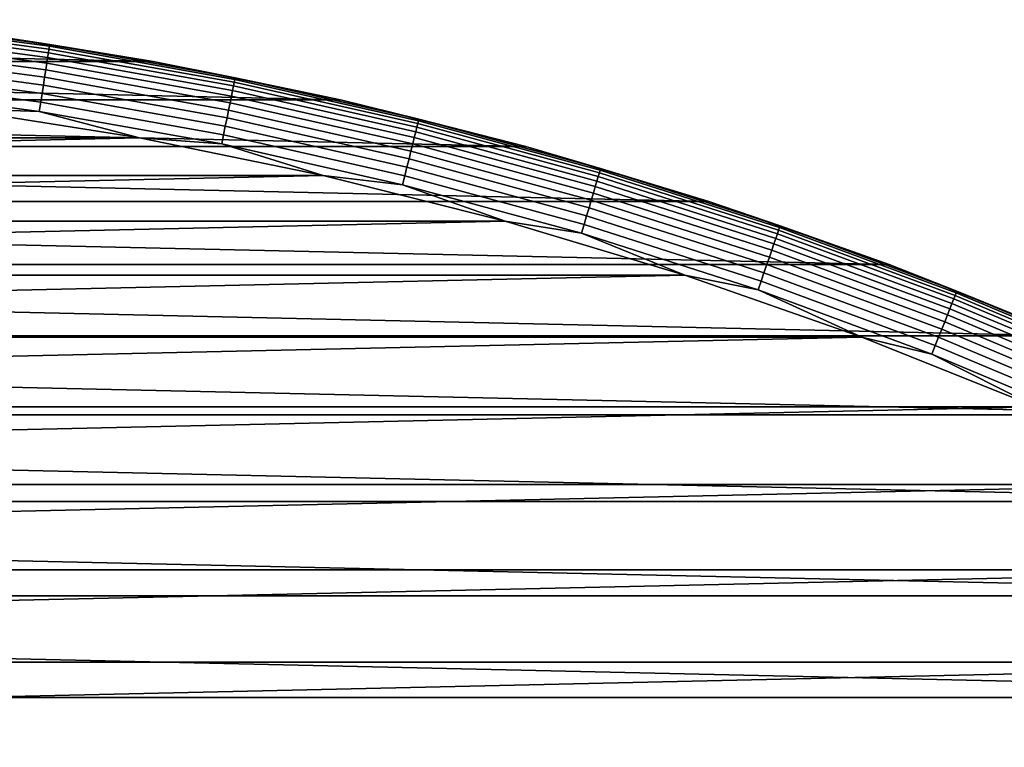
# Model space of a CAD drawing. Header units: metres. Extents: x -28 to 70, y -218 to 28.
# Tile 383 of 463: x 4.05 to 10.41, y 22.63 to 27.33. Entities that reach past the tile are written whole.
import ezdxf

# ---------------------------------------------------------------- set-up
doc = ezdxf.new("R2010")
doc.units = ezdxf.units.M
doc.layers.add('solid_10_261_432_XXX', color=7, linetype='CONTINUOUS')

msp = doc.modelspace()

# ---------------------------------------------------------------- linework, layer by layer
at = {"layer": 'solid_10_261_432_XXX'}
for points in [[(4.236864, 27.138968, -0.323206), (3.032269, 27.299816, -0.323206), (3.029537, 27.275219, -0.268066), (4.233046, 27.114515, -0.268066)], [(3.032269, 27.299816, -0.323206), (4.236864, 27.138968, -0.323206), (4.239627, 27.156668, -0.380929), (3.034247, 27.317621, -0.380929)], [(3.034247, 27.317621, -0.380929), (4.239627, 27.156668, -0.380929), (4.241296, 27.167356, -0.440391), (3.035441, 27.328373, -0.440391)], [(4.241296, 27.167356, -0.440391), (3.691414, 27.251118, -0.5), (3.035441, 27.328373, -0.440391)], [(-4.910312, 27.058062, -5), (-3.691424, 27.251118, -5), (4.910312, 27.058062, -5)], [(-3.691424, 27.251118, -5), (3.691424, 27.251118, -5), (4.910312, 27.058062, -5)], [(4.22823, 27.08367, -0.216316), (3.026091, 27.244188, -0.216316), (3.02198, 27.20718, -0.16871), (4.222487, 27.046879, -0.16871)], [(4.233046, 27.114515, -0.268066), (3.029537, 27.275219, -0.268066), (3.026091, 27.244188, -0.216316), (4.22823, 27.08367, -0.216316)], [(3.691414, 27.251118, -0.5), (4.910314, 27.058064, -0.5), (4.910312, 27.058062, -5), (3.691424, 27.251118, -5)], [(4.241296, 27.167356, -0.440391), (4.910314, 27.058064, -0.5), (3.691414, 27.251118, -0.5)], [(4.215899, 27.004681, -0.125945), (3.017265, 27.164732, -0.125945), (3.012015, 27.117468, -0.088645), (4.208563, 26.957693, -0.088645)], [(4.222487, 27.046879, -0.16871), (3.02198, 27.20718, -0.16871), (3.017265, 27.164732, -0.125945), (4.215899, 27.004681, -0.125945)], [(4.236864, 27.138968, -0.323206), (5.433164, 26.924994, -0.323206), (5.436707, 26.942554, -0.380929), (4.239627, 27.156668, -0.380929)], [(4.239627, 27.156668, -0.380929), (5.436707, 26.942554, -0.380929), (5.438848, 26.953159, -0.440391), (4.241296, 27.167356, -0.440391)], [(5.438848, 26.953159, -0.440391), (4.910314, 27.058064, -0.5), (4.241296, 27.167356, -0.440391)], [(4.208563, 26.957693, -0.088645), (3.012015, 27.117468, -0.088645), (3.006307, 27.066074, -0.057356), (4.200587, 26.906603, -0.057356)], [(5.428269, 26.900734, -0.268066), (4.233046, 27.114515, -0.268066), (4.22823, 27.08367, -0.216316), (5.422093, 26.870131, -0.216316)], [(5.433164, 26.924994, -0.323206), (4.236864, 27.138968, -0.323206), (4.233046, 27.114515, -0.268066), (5.428269, 26.900734, -0.268066)], [(-6.119315, 26.81052, -5), (-4.910312, 27.058062, -5), (6.119315, 26.81052, -5)], [(-4.910312, 27.058062, -5), (4.910312, 27.058062, -5), (6.119315, 26.81052, -5)], [(4.200587, 26.906603, -0.057356), (3.006307, 27.066074, -0.057356), (3.000223, 27.011305, -0.032535), (4.192087, 26.852156, -0.032535)], [(5.414728, 26.833632, -0.16871), (4.222487, 27.046879, -0.16871), (4.215899, 27.004681, -0.125945), (5.40628, 26.791767, -0.125945)], [(5.422093, 26.870131, -0.216316), (4.22823, 27.08367, -0.216316), (4.222487, 27.046879, -0.16871), (5.414728, 26.833632, -0.16871)], [(4.910314, 27.058064, -0.5), (6.119325, 26.810518, -0.5), (6.119315, 26.81052, -5), (4.910312, 27.058062, -5)], [(5.438848, 26.953159, -0.440391), (6.119325, 26.810518, -0.5), (4.910314, 27.058064, -0.5)], [(4.192087, 26.852156, -0.032535), (3.000223, 27.011305, -0.032535), (2.993854, 26.953959, -0.014544), (4.183187, 26.795149, -0.014544)], [(5.40628, 26.791767, -0.125945), (4.215899, 27.004681, -0.125945), (4.208563, 26.957693, -0.088645), (5.396873, 26.74515, -0.088645)], [(4.183187, 26.795149, -0.014544), (2.993854, 26.953959, -0.014544), (2.987291, 26.894873, -0.003646), (4.174017, 26.736412, -0.003646)], [(5.386645, 26.694462, -0.057356), (4.200587, 26.906603, -0.057356), (4.192087, 26.852156, -0.032535), (5.375745, 26.640444, -0.032535)], [(5.396873, 26.74515, -0.088645), (4.208563, 26.957693, -0.088645), (4.200587, 26.906603, -0.057356), (5.386645, 26.694462, -0.057356)], [(6.612865, 26.634295, -0.268066), (5.428269, 26.900734, -0.268066), (5.422093, 26.870131, -0.216316), (6.605342, 26.603994, -0.216316)], [(6.618829, 26.658314, -0.323206), (5.433164, 26.924994, -0.323206), (5.428269, 26.900734, -0.268066), (6.612865, 26.634295, -0.268066)], [(5.433164, 26.924994, -0.323206), (6.618829, 26.658314, -0.323206), (6.623146, 26.675701, -0.380929), (5.436707, 26.942554, -0.380929)], [(5.436707, 26.942554, -0.380929), (6.623146, 26.675701, -0.380929), (6.625752, 26.686201, -0.440391), (5.438848, 26.953159, -0.440391)], [(6.625752, 26.686201, -0.440391), (6.119325, 26.810518, -0.5), (5.438848, 26.953159, -0.440391)], [(4.174017, 26.736412, -0.003646), (2.987291, 26.894873, -0.003646), (3.624228, 26.755651)], [(5.375745, 26.640444, -0.032535), (4.192087, 26.852156, -0.032535), (4.183187, 26.795149, -0.014544), (5.364332, 26.583885, -0.014544)], [(6.605342, 26.603994, -0.216316), (5.422093, 26.870131, -0.216316), (5.414728, 26.833632, -0.16871), (6.596369, 26.567856, -0.16871)], [(-7.315989, 26.508984, -5), (-6.119315, 26.81052, -5), (7.315989, 26.508984, -5)], [(-6.119315, 26.81052, -5), (6.119315, 26.81052, -5), (7.315989, 26.508984, -5)], [(5.364332, 26.583885, -0.014544), (4.183187, 26.795149, -0.014544), (4.174017, 26.736412, -0.003646), (5.352573, 26.525612, -0.003646)], [(6.586078, 26.526405, -0.125945), (5.40628, 26.791767, -0.125945), (5.396873, 26.74515, -0.088645), (6.574618, 26.480251, -0.088645)], [(6.596369, 26.567856, -0.16871), (5.414728, 26.833632, -0.16871), (5.40628, 26.791767, -0.125945), (6.586078, 26.526405, -0.125945)], [(6.119325, 26.810518, -0.5), (7.316012, 26.50898, -0.5), (7.315989, 26.508984, -5), (6.119315, 26.81052, -5)], [(6.625752, 26.686201, -0.440391), (7.316012, 26.50898, -0.5), (6.119325, 26.810518, -0.5)], [(4.820953, 26.566114), (3.624228, 26.755651), (-4.821001, 26.566105)], [(4.174017, 26.736412, -0.003646), (3.624228, 26.755651), (4.820953, 26.566114)], [(5.352573, 26.525612, -0.003646), (4.174017, 26.736412, -0.003646), (4.820953, 26.566114)], [(6.574618, 26.480251, -0.088645), (5.396873, 26.74515, -0.088645), (5.386645, 26.694462, -0.057356), (6.562158, 26.430065, -0.057356)], [(6.562158, 26.430065, -0.057356), (5.386645, 26.694462, -0.057356), (5.375745, 26.640444, -0.032535), (6.548879, 26.376583, -0.032535)], [(7.791537, 26.339449, -0.323206), (6.618829, 26.658314, -0.323206), (6.612865, 26.634295, -0.268066), (7.784517, 26.315716, -0.268066)], [(6.618829, 26.658314, -0.323206), (7.791537, 26.339449, -0.323206), (7.796618, 26.356627, -0.380929), (6.623146, 26.675701, -0.380929)], [(6.623146, 26.675701, -0.380929), (7.796618, 26.356627, -0.380929), (7.799687, 26.367001, -0.440391), (6.625752, 26.686201, -0.440391)], [(7.799687, 26.367001, -0.440391), (7.316012, 26.50898, -0.5), (6.625752, 26.686201, -0.440391)], [(6.534976, 26.320583, -0.014544), (5.364332, 26.583885, -0.014544), (5.352573, 26.525612, -0.003646), (6.520651, 26.262888, -0.003646)], [(6.548879, 26.376583, -0.032535), (5.375745, 26.640444, -0.032535), (5.364332, 26.583885, -0.014544), (6.534976, 26.320583, -0.014544)], [(7.775661, 26.285778, -0.216316), (6.605342, 26.603994, -0.216316), (6.596369, 26.567856, -0.16871), (7.765098, 26.250072, -0.16871)], [(7.784517, 26.315716, -0.268066), (6.612865, 26.634295, -0.268066), (6.605342, 26.603994, -0.216316), (7.775661, 26.285778, -0.216316)], [(4.820953, 26.566114), (-4.821001, 26.566105), (-6.00799, 26.323071)], [(6.007944, 26.32308), (4.820953, 26.566114), (-6.00799, 26.323071)], [(5.352573, 26.525612, -0.003646), (4.820953, 26.566114), (6.007944, 26.32308)], [(6.520651, 26.262888, -0.003646), (5.352573, 26.525612, -0.003646), (6.007944, 26.32308)], [(7.752984, 26.209118, -0.125945), (6.586078, 26.526405, -0.125945), (6.574618, 26.480251, -0.088645), (7.739493, 26.163515, -0.088645)], [(7.765098, 26.250072, -0.16871), (6.596369, 26.567856, -0.16871), (6.586078, 26.526405, -0.125945), (7.752984, 26.209118, -0.125945)], [(-8.49796, 26.154057, -5), (-7.315989, 26.508984, -5), (8.49796, 26.154057, -5)], [(-7.315989, 26.508984, -5), (7.315989, 26.508984, -5), (8.49796, 26.154057, -5)], [(7.739493, 26.163515, -0.088645), (6.574618, 26.480251, -0.088645), (6.562158, 26.430065, -0.057356), (7.724826, 26.11393, -0.057356)], [(7.316012, 26.50898, -0.5), (8.497967, 26.154055, -0.5), (8.49796, 26.154057, -5), (7.315989, 26.508984, -5)], [(7.799687, 26.367001, -0.440391), (8.497967, 26.154055, -0.5), (7.316012, 26.50898, -0.5)], [(7.724826, 26.11393, -0.057356), (6.562158, 26.430065, -0.057356), (6.548879, 26.376583, -0.032535), (7.709194, 26.061087, -0.032535)], [(7.709194, 26.061087, -0.032535), (6.548879, 26.376583, -0.032535), (6.534976, 26.320583, -0.014544), (7.692827, 26.005758, -0.014544)], [(8.948993, 25.969023, -0.323206), (7.791537, 26.339449, -0.323206), (7.784517, 26.315716, -0.268066), (8.940929, 25.945623, -0.268066)], [(7.791537, 26.339449, -0.323206), (8.948993, 25.969023, -0.323206), (8.954829, 25.98596, -0.380929), (7.796618, 26.356627, -0.380929)], [(7.796618, 26.356627, -0.380929), (8.954829, 25.98596, -0.380929), (8.958354, 25.996187, -0.440391), (7.799687, 26.367001, -0.440391)], [(8.958354, 25.996187, -0.440391), (8.497967, 26.154055, -0.5), (7.799687, 26.367001, -0.440391)], [(6.007944, 26.32308), (-6.00799, 26.323071), (-7.182928, 26.027016)], [(7.182882, 26.027027), (6.007944, 26.32308), (-7.182928, 26.027016)], [(6.520651, 26.262888, -0.003646), (6.007944, 26.32308), (7.182882, 26.027027)], [(7.692827, 26.005758, -0.014544), (6.534976, 26.320583, -0.014544), (6.520651, 26.262888, -0.003646), (7.675964, 25.948751, -0.003646)], [(7.675964, 25.948751, -0.003646), (6.520651, 26.262888, -0.003646), (7.182882, 26.027027)], [(8.930758, 25.916107, -0.216316), (7.775661, 26.285778, -0.216316), (7.765098, 26.250072, -0.16871), (8.918627, 25.880903, -0.16871)], [(8.940929, 25.945623, -0.268066), (7.784517, 26.315716, -0.268066), (7.775661, 26.285778, -0.216316), (8.930758, 25.916107, -0.216316)], [(8.904712, 25.840525, -0.125945), (7.752984, 26.209118, -0.125945), (7.739493, 26.163515, -0.088645), (8.889218, 25.795563, -0.088645)], [(8.918627, 25.880903, -0.16871), (7.765098, 26.250072, -0.16871), (7.752984, 26.209118, -0.125945), (8.904712, 25.840525, -0.125945)], [(-9.662813, 25.746456, -5), (-8.49796, 26.154057, -5), (9.662813, 25.746456, -5)], [(-8.49796, 26.154057, -5), (8.49796, 26.154057, -5), (9.662813, 25.746456, -5)], [(8.889218, 25.795563, -0.088645), (7.739493, 26.163515, -0.088645), (7.724826, 26.11393, -0.057356), (8.872372, 25.746675, -0.057356)], [(8.497967, 26.154055, -0.5), (9.662807, 25.74646, -0.5), (9.662813, 25.746456, -5), (8.49796, 26.154057, -5)], [(8.958354, 25.996187, -0.440391), (9.662807, 25.74646, -0.5), (8.497967, 26.154055, -0.5)], [(8.872372, 25.746675, -0.057356), (7.724826, 26.11393, -0.057356), (7.709194, 26.061087, -0.032535), (8.854418, 25.694574, -0.032535)], [(7.182882, 26.027027), (-7.182928, 26.027016), (-8.343367, 25.678556)], [(8.343321, 25.678572), (7.182882, 26.027027), (-8.343367, 25.678556)], [(7.675964, 25.948751, -0.003646), (7.182882, 26.027027), (8.343321, 25.678572)], [(8.854418, 25.694574, -0.032535), (7.709194, 26.061087, -0.032535), (7.692827, 26.005758, -0.014544), (8.835619, 25.640024, -0.014544)], [(8.835619, 25.640024, -0.014544), (7.692827, 26.005758, -0.014544), (7.675964, 25.948751, -0.003646), (8.816251, 25.58382, -0.003646)], [(8.816251, 25.58382, -0.003646), (7.675964, 25.948751, -0.003646), (8.343321, 25.678572)], [(10.079841, 25.524742, -0.268066), (8.940929, 25.945623, -0.268066), (8.930758, 25.916107, -0.216316), (10.068373, 25.495705, -0.216316)], [(10.08893, 25.54776, -0.323206), (8.948993, 25.969023, -0.323206), (8.940929, 25.945623, -0.268066), (10.079841, 25.524742, -0.268066)], [(8.948993, 25.969023, -0.323206), (10.08893, 25.54776, -0.323206), (10.09551, 25.564423, -0.380929), (8.954829, 25.98596, -0.380929)], [(8.954829, 25.98596, -0.380929), (10.09551, 25.564423, -0.380929), (10.099484, 25.574486, -0.440391), (8.958354, 25.996187, -0.440391)], [(10.099484, 25.574486, -0.440391), (9.662807, 25.74646, -0.5), (8.958354, 25.996187, -0.440391)], [(10.068373, 25.495705, -0.216316), (8.930758, 25.916107, -0.216316), (8.918627, 25.880903, -0.16871), (10.054696, 25.461071, -0.16871)], [(10.039009, 25.421347, -0.125945), (8.904712, 25.840525, -0.125945), (8.889218, 25.795563, -0.088645), (10.021542, 25.377115, -0.088645)], [(10.054696, 25.461071, -0.16871), (8.918627, 25.880903, -0.16871), (8.904712, 25.840525, -0.125945), (10.039009, 25.421347, -0.125945)], [(10.021542, 25.377115, -0.088645), (8.889218, 25.795563, -0.088645), (8.872372, 25.746675, -0.057356), (10.002549, 25.32902, -0.057356)], [(-10.808199, 25.28701, -5), (-9.662813, 25.746456, -5), (10.808199, 25.28701, -5)], [(-9.662813, 25.746456, -5), (9.662813, 25.746456, -5), (10.808199, 25.28701, -5)], [(9.982308, 25.277765, -0.032535), (8.854418, 25.694574, -0.032535), (8.835619, 25.640024, -0.014544), (9.961115, 25.2241, -0.014544)], [(10.002549, 25.32902, -0.057356), (8.872372, 25.746675, -0.057356), (8.854418, 25.694574, -0.032535), (9.982308, 25.277765, -0.032535)], [(9.662807, 25.74646, -0.5), (10.808187, 25.287014, -0.5), (10.808199, 25.28701, -5), (9.662813, 25.746456, -5)], [(10.099484, 25.574486, -0.440391), (10.808187, 25.287014, -0.5), (9.662807, 25.74646, -0.5)], [(8.343321, 25.678572), (-8.343367, 25.678556), (-9.487002, 25.278385)], [(9.486959, 25.278402), (8.343321, 25.678572), (-9.487002, 25.278385)], [(8.816251, 25.58382, -0.003646), (8.343321, 25.678572), (9.486959, 25.278402)], [(9.961115, 25.2241, -0.014544), (8.835619, 25.640024, -0.014544), (8.816251, 25.58382, -0.003646), (9.93928, 25.168806, -0.003646)], [(9.93928, 25.168806, -0.003646), (8.816251, 25.58382, -0.003646), (9.486959, 25.278402)], [(10.08893, 25.54776, -0.323206), (11.209119, 25.076488, -0.323206), (11.216429, 25.092842, -0.380929), (10.09551, 25.564423, -0.380929)], [(10.09551, 25.564423, -0.380929), (11.216429, 25.092842, -0.380929), (11.220844, 25.10272, -0.440391), (10.099484, 25.574486, -0.440391)], [(11.220844, 25.10272, -0.440391), (10.808187, 25.287014, -0.5), (10.099484, 25.574486, -0.440391)], [(11.199019, 25.053894, -0.268066), (10.079841, 25.524742, -0.268066), (10.068373, 25.495705, -0.216316), (11.186278, 25.025391, -0.216316)], [(11.209119, 25.076488, -0.323206), (10.08893, 25.54776, -0.323206), (10.079841, 25.524742, -0.268066), (11.199019, 25.053894, -0.268066)], [(11.171083, 24.991396, -0.16871), (10.054696, 25.461071, -0.16871), (10.039009, 25.421347, -0.125945), (11.153654, 24.952406, -0.125945)], [(11.186278, 25.025391, -0.216316), (10.068373, 25.495705, -0.216316), (10.054696, 25.461071, -0.16871), (11.171083, 24.991396, -0.16871)], [(11.134248, 24.908991, -0.088645), (10.021542, 25.377115, -0.088645), (10.002549, 25.32902, -0.057356), (11.113146, 24.861782, -0.057356)], [(11.153654, 24.952406, -0.125945), (10.039009, 25.421347, -0.125945), (10.021542, 25.377115, -0.088645), (11.134248, 24.908991, -0.088645)], [(11.113146, 24.861782, -0.057356), (10.002549, 25.32902, -0.057356), (9.982308, 25.277765, -0.032535), (11.090658, 24.811474, -0.032535)], [(-11.931824, 24.776632, -5), (-10.808199, 25.28701, -5), (11.931824, 24.776632, -5)], [(-10.808199, 25.28701, -5), (10.808199, 25.28701, -5), (11.931824, 24.776632, -5)], [(9.486959, 25.278402), (-9.487002, 25.278385), (-10.611567, 24.827295)], [(10.611524, 24.827314), (9.486959, 25.278402), (-10.611567, 24.827295)], [(9.93928, 25.168806, -0.003646), (9.486959, 25.278402), (10.611524, 24.827314)], [(11.090658, 24.811474, -0.032535), (9.982308, 25.277765, -0.032535), (9.961115, 25.2241, -0.014544), (11.067112, 24.758797, -0.014544)], [(11.067112, 24.758797, -0.014544), (9.961115, 25.2241, -0.014544), (9.93928, 25.168806, -0.003646), (11.042852, 24.704525, -0.003646)], [(11.042852, 24.704525, -0.003646), (9.93928, 25.168806, -0.003646), (10.611524, 24.827314)], [(10.611524, 24.827314), (-10.611567, 24.827295), (-11.714718, 24.326229)], [(11.714675, 24.326248), (10.611524, 24.827314), (-11.714718, 24.326229)], [(-13.031395, 24.216373, -5), (-11.931824, 24.776632, -5), (13.031395, 24.216373, -5)], [(-11.931824, 24.776632, -5), (11.931824, 24.776632, -5), (13.031395, 24.216373, -5)], [(11.714675, 24.326248), (-11.714718, 24.326229), (-12.794302, 23.776161)], [(12.79426, 23.776182), (11.714675, 24.326248), (-12.794302, 23.776161)], [(-14.104724, 23.607344, -5), (-13.031395, 24.216373, -5), (14.104724, 23.607344, -5)], [(-13.031395, 24.216373, -5), (13.031395, 24.216373, -5), (14.104724, 23.607344, -5)], [(12.79426, 23.776182), (-12.794302, 23.776161), (-13.848136, 23.178204)], [(13.848095, 23.178228), (12.79426, 23.776182), (-13.848136, 23.178204)], [(-15.149656, 22.950771, -5), (-14.104724, 23.607344, -5), (15.149656, 22.950771, -5)], [(-14.104724, 23.607344, -5), (14.104724, 23.607344, -5), (15.149656, 22.950771, -5)], [(13.848095, 23.178228), (-13.848136, 23.178204), (-14.874039, 22.533596)], [(14.873999, 22.533623), (13.848095, 23.178228), (-14.874039, 22.533596)], [(-16.164074, 22.247982, -5), (-15.149656, 22.950771, -5), (16.164074, 22.247982, -5)], [(-15.149656, 22.950771, -5), (15.149656, 22.950771, -5), (16.164074, 22.247982, -5)]]:
    msp.add_3dface(points, dxfattribs=at)

doc.saveas('drawing.dxf')
